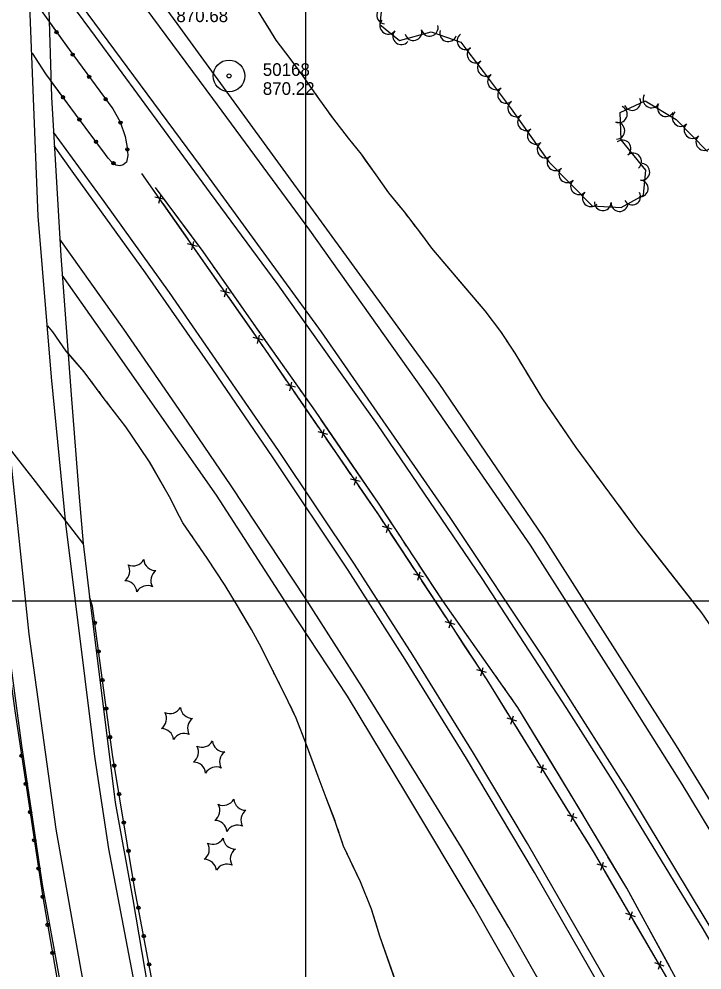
# Model space of a CAD drawing. Extents: x 353423 to 364002, y 127000 to 201942.
# Drawn here: x 361364.1 to 361687.8, y 129325 to 129775.8 of the extents above; entities that cross this region are included whole.
import ezdxf

# ---------------------------------------------------------------- set-up
doc = ezdxf.new("R2010")
doc.units = 0
for name, color, linetype in [('E_DTM_SlopeBottom', 7, 'Continuous'), ('E_DTM_SlopeTop', 7, 'Continuous'), ('E_FEN_Generic', 7, 'Continuous'), ('E_LAND_TreeLine', 7, 'Continuous'), ('E_MISCPROP', 7, 'Continuous'), ('E_RDWY_AsphConc', 7, 'Continuous'), ('E_STRUCT_WingWall', 7, 'Continuous')]:
    doc.layers.add(name, color=color, linetype=linetype)

msp = doc.modelspace()

# ---------------------------------------------------------------- linework, layer by layer
at = {"layer": 'E_DTM_SlopeBottom'}
for p, q in [((361430.4, 129688.55), (361431.36, 129692.55)), ((361433.08, 129690.23), (361428.42, 129691.38)), ((361445.96, 129666.35), (361446.92, 129670.35)), ((361448.63, 129668.02), (361443.98, 129669.17)), ((361461.52, 129644.14), (361462.48, 129648.14)), ((361464.19, 129645.81), (361459.53, 129646.97)), ((361479.75, 129623.61), (361475.09, 129624.76)), ((361477.07, 129621.93), (361478.04, 129625.93)), ((361495.11, 129601.24), (361490.47, 129602.45)), ((361492.42, 129599.6), (361493.43, 129603.59)), ((361510.43, 129578.87), (361505.79, 129580.07)), ((361507.74, 129577.23), (361508.75, 129581.21)), ((361525.75, 129556.5), (361521.1, 129557.7)), ((361523.05, 129554.85), (361524.06, 129558.84)), ((361540.94, 129534), (361536.32, 129535.29)), ((361538.22, 129532.41), (361539.3, 129536.38)), ((361555.84, 129511.35), (361551.21, 129512.64)), ((361553.11, 129509.75), (361554.2, 129513.72)), ((361570.73, 129488.69), (361566.11, 129489.98)), ((361568.01, 129487.1), (361569.09, 129491.06)), ((361585.62, 129466.03), (361581, 129467.32)), ((361582.9, 129464.44), (361583.98, 129468.41)), ((361600, 129442.99), (361595.41, 129444.4)), ((361597.23, 129441.47), (361598.42, 129445.41)), ((361611.51, 129418.42), (361612.7, 129422.35)), ((361614.27, 129419.94), (361609.69, 129421.35)), ((361625.78, 129395.37), (361626.97, 129399.3)), ((361628.55, 129396.89), (361623.97, 129398.3)), ((361642.64, 129373.67), (361638.1, 129375.21)), ((361639.83, 129372.23), (361641.14, 129376.13)), ((361656.27, 129350.23), (361651.73, 129351.77)), ((361653.46, 129348.79), (361654.76, 129352.69)), ((361669.89, 129326.78), (361665.35, 129328.33)), ((361667.09, 129325.34), (361668.39, 129329.25))]:
    msp.add_line(p, q, dxfattribs=at)
for points in [[(361394.46, 129527.22), (361371.9, 129556.48), (361345.29, 129590.29), (361338.69, 129663.33), (361334.92, 129733.14), (361332.72, 129812.42), (361332.84, 129898.36), (361336.44, 129995.72), (361338.07, 130031.71), (361379.67, 129975.96), (361377.53, 129911.84), (361376.95, 129848.18), (361378.05, 129785.39), (361379.39, 129738.81), (361383.8, 129663.52), (361388.81, 129597.64), (361392.53, 129549.2), (361394.46, 129527.22)], [(361687.49, 129293.14), (361636.83, 129380.31), (361585.94, 129462.48), (361534.53, 129540.67), (361480.74, 129619.24), (361422.34, 129702.6)], [(361428.66, 129693.58), (361422.34, 129702.6)], [(361437.9, 129680.39), (361432.34, 129688.33)], [(361444.22, 129671.37), (361437.9, 129680.39)], [(361453.46, 129658.19), (361447.9, 129666.12)], [(361459.78, 129649.16), (361453.46, 129658.19)], [(361469.01, 129635.98), (361463.45, 129643.92)], [(361475.34, 129626.96), (361469.01, 129635.98)], [(361484.51, 129613.73), (361480.74, 129619.24), (361479.01, 129621.71)], [(361490.74, 129604.64), (361484.51, 129613.73)], [(361499.83, 129591.36), (361494.35, 129599.36)], [(361506.05, 129582.27), (361499.83, 129591.36)], [(361515.15, 129568.99), (361509.67, 129576.98)], [(361521.37, 129559.9), (361515.15, 129568.99)], [(361530.46, 129546.61), (361524.99, 129554.61)], [(361536.63, 129537.48), (361534.53, 129540.67), (361530.46, 129546.61)], [(361545.47, 129524.03), (361540.15, 129532.13)], [(361394.46, 129527.22), (361397.42, 129501.88)], [(361551.52, 129514.82), (361545.47, 129524.03)], [(361560.36, 129501.38), (361555.04, 129509.47)], [(361566.42, 129492.17), (361560.36, 129501.38)], [(361575.26, 129478.72), (361569.94, 129486.82)], [(361581.31, 129469.51), (361575.26, 129478.72)], [(361589.98, 129455.95), (361585.94, 129462.48), (361584.83, 129464.16)], [(361595.78, 129446.58), (361589.98, 129455.95)], [(361604.26, 129432.9), (361599.15, 129441.14)], [(361610.06, 129423.53), (361604.26, 129432.9)], [(361618.53, 129409.85), (361613.43, 129418.09)], [(361624.33, 129400.48), (361618.53, 129409.85)], [(361632.81, 129386.8), (361627.71, 129395.03)], [(361638.53, 129377.38), (361636.83, 129380.31), (361632.81, 129386.8)], [(361646.62, 129363.46), (361641.75, 129371.84)], [(361652.15, 129353.94), (361646.62, 129363.46)], [(361660.24, 129340.02), (361655.37, 129348.4)], [(361665.78, 129330.5), (361660.24, 129340.02)]]:
    msp.add_lwpolyline(points, dxfattribs=at)
at = {"layer": 'E_DTM_SlopeTop'}
for points in [[(361426.93, 129275.43), (361406.67, 129382.34), (361399.91, 129426.18), (361386.19, 129536.68), (361379.38, 129605.97), (361373.1, 129682.38), (361368.21, 129806.26), (361368.26, 129883.74), (361370.04, 129942.87), (361372.6, 129985.44), (361376.57, 130111.1), (361379.51, 130207.61), (361382.13, 130287.18), (361384.45, 130367.85), (361387.51, 130458.43), (361390, 130547.51), (361392.28, 130623.35), (361395.89, 130724.33), (361398.26, 130804.64), (361402.32, 130935.65), (361404.44, 130996.4), (361408.08, 131120.47), (361409.99, 131176.04)], [(361747.63, 129312.82), (361722.73, 129354.6), (361675.67, 129431.31), (361612.87, 129530.01), (361563.16, 129603.02), (361428.37, 129788.37), (361377.05, 129858.7)], [(361376.99, 129845.82), (361398.83, 129815.11), (361455.73, 129738.06), (361501.71, 129675.72), (361555.45, 129599.93), (361606.25, 129526.41), (361647.01, 129462.73), (361678.24, 129413.04), (361713.86, 129354.01), (361741.1, 129307.24)], [(361377.73, 129803.8), (361449.85, 129706.27), (361507.31, 129627.44), (361568.26, 129539.47), (361612.64, 129472.81), (361654.35, 129407.07), (361695.66, 129338.64), (361718.63, 129298.31)], [(361716.88, 129295.15), (361688.27, 129344.46), (361646.61, 129412.9), (361623.66, 129449), (361583.63, 129510.64), (361533.98, 129583.65), (361486.88, 129649.85), (361454.76, 129693.3), (361400.3, 129767.57), (361377.83, 129798.04)], [(361659.67, 129289.74), (361605.02, 129384.99), (361579.49, 129427.77), (361550.67, 129474.29), (361523.13, 129517.3), (361487.09, 129571.22), (361435.4, 129646.1), (361404.35, 129689.35), (361380.37, 129722.09)], [(361656.56, 129287.32), (361608.41, 129371.14), (361576.09, 129425.27), (361547.15, 129472.13), (361519.99, 129514.54), (361484.17, 129568.27), (361455.88, 129609.57), (361424.06, 129655.52), (361389.26, 129703.63), (361380.74, 129715.66)], [(361635.65, 129275.59), (361596.25, 129345.16), (361573.79, 129383.02), (361555.56, 129412.52), (361526.87, 129458.93), (361499.97, 129500.85), (361464.55, 129554.52), (361441.77, 129588.16), (361413.68, 129628.7), (361383.34, 129671.4)], [(361627.34, 129271.45), (361579.79, 129354.84), (361547.87, 129408.12), (361519.77, 129454.79), (361492.31, 129496.56), (361457.71, 129550.12), (361406.7, 129622.93), (361384.49, 129654.43)], [(361394.18, 129267.45), (361384.78, 129312.68), (361375.24, 129365.52), (361365.4, 129431.32), (361358.45, 129483.46), (361351.54, 129543.37), (361349.02, 129568), (361346.56, 129575.11)], [(361359.38, 129573.66), (361368.71, 129484.13), (361381.52, 129391.78), (361393.33, 129324.88), (361406.71, 129254.84), (361422.87, 129183.21)], [(361397.42, 129501.88), (361409.62, 129404.41), (361417.98, 129358.41), (361427.86, 129300.71), (361431.76, 129277.55)]]:
    msp.add_lwpolyline(points, dxfattribs=at)
at = {"layer": 'E_FEN_Generic'}
msp.add_lwpolyline([(361536.89, 129790.17), (361535.09, 129773.21), (361544.4, 129765.64), (361559.45, 129769.7), (361573.54, 129764.75), (361576.72, 129760.44), (361584.06, 129750.91), (361597.35, 129733.2), (361615.19, 129708.17), (361635.78, 129687.16), (361649.46, 129686.44), (361660.1, 129692.24), (361661.17, 129704.17), (361649.39, 129718.57), (361648.92, 129731.46), (361660.91, 129737.04), (361675.51, 129728.16), (361690.46, 129712.95)], dxfattribs=at)
for centre, radius, start, end in [((361537.64, 129777.51), 3.99, 83.9353, 263.92), ((361539.07, 129772.66), 3.99, 140.8768, 320.8614), ((361545.26, 129767.63), 3.99, 140.8768, 320.8614), ((361550.99, 129769.58), 3.99, 195.109, 15.0937), ((361558.69, 129771.66), 3.99, 195.109, 15.0937), ((361567.46, 129769.1), 3.99, 160.67, 340.6547), ((361575.7, 129765.34), 3.99, 126.4006, 306.3853), ((361580.47, 129759), 3.99, 127.6085, 307.5932), ((361585.34, 129752.68), 3.99, 127.6085, 307.5932), ((361590.15, 129746.28), 3.99, 126.8817, 306.8664), ((361594.93, 129739.89), 3.99, 126.8817, 306.8664), ((361654.73, 129736.47), 3.99, 204.973, 24.9576), ((361663.82, 129737.71), 3.99, 148.6995, 328.6842), ((361599.73, 129733.45), 3.99, 125.4994, 305.4841), ((361648.35, 129730.68), 3.99, 245.7229, 65.7076), ((361670.64, 129733.57), 3.99, 148.6995, 328.6842), ((361604.36, 129726.96), 3.99, 125.4994, 305.4841), ((361677.7, 129728.91), 3.99, 134.5137, 314.4984), ((361647.15, 129722.81), 3.99, 272.0594, 92.0441), ((361683.3, 129723.21), 3.99, 134.5137, 314.4984), ((361608.99, 129720.46), 3.99, 125.4994, 305.4841), ((361688.89, 129717.52), 3.99, 134.5137, 314.4984), ((361613.63, 129713.96), 3.99, 125.4994, 305.4841), ((361650.09, 129714.41), 3.99, 309.296, 129.2807), ((361618.33, 129707.95), 3.99, 134.421, 314.4057), ((361655.14, 129708.24), 3.99, 309.296, 129.2807), ((361659, 129703.35), 3.99, 264.8578, 84.8425), ((361623.92, 129702.25), 3.99, 134.421, 314.4057), ((361629.5, 129696.55), 3.99, 134.421, 314.4057), ((361658.28, 129695.4), 3.99, 264.8578, 84.8425), ((361635.09, 129690.85), 3.99, 134.421, 314.4057), ((361654.71, 129691.68), 3.99, 208.5872, 28.5718), ((361640.74, 129688.99), 3.99, 177.0076, 356.9923), ((361648.71, 129688.57), 3.99, 177.0076, 356.9923), ((361410.84, 129514.15), 5.72, 305.1518, 30.9167), ((361418.16, 129522.29), 5.72, 245.1518, 330.9167), ((361428.86, 129520.02), 5.72, 185.1518, 270.9167), ((361432.25, 129509.62), 5.72, 125.1518, 210.9167), ((361414.23, 129503.75), 5.72, 5.1518, 90.9167), ((361424.93, 129501.48), 5.72, 65.1518, 150.9167), ((361435.55, 129452.23), 5.72, 245.1518, 330.9167), ((361446.25, 129449.96), 5.72, 185.1518, 270.9167), ((361428.23, 129444.09), 5.72, 305.1518, 30.9167), ((361449.64, 129439.56), 5.72, 125.1518, 210.9167), ((361431.62, 129433.69), 5.72, 5.1518, 90.9167), ((361442.32, 129431.42), 5.72, 65.1518, 150.9167), ((361443.43, 129428.17), 5.72, 305.1518, 30.9167), ((361450.74, 129436.31), 5.72, 245.1518, 330.9167), ((361461.45, 129434.04), 5.72, 185.1518, 270.9167), ((361464.83, 129423.64), 5.72, 125.1518, 210.9167), ((361446.81, 129417.77), 5.72, 5.1518, 90.9167), ((361457.52, 129415.5), 5.72, 65.1518, 150.9167), ((361460.83, 129408.71), 5.72, 245.1518, 330.9167), ((361471.53, 129406.44), 5.72, 185.1518, 270.9167), ((361453.51, 129400.57), 5.72, 305.1518, 30.9167), ((361474.92, 129396.04), 5.72, 125.1518, 210.9167), ((361456.9, 129390.17), 5.72, 5.1518, 90.9167), ((361467.6, 129387.9), 5.72, 65.1518, 150.9167), ((361455.83, 129390.27), 5.72, 245.1518, 330.9167), ((361466.53, 129388), 5.72, 185.1518, 270.9167), ((361448.51, 129382.13), 5.72, 305.1518, 30.9167), ((361469.92, 129377.6), 5.72, 125.1518, 210.9167), ((361451.9, 129371.73), 5.72, 5.1518, 90.9167), ((361462.6, 129369.46), 5.72, 65.1518, 150.9167)]:
    msp.add_arc(centre, radius, start, end, dxfattribs=at)
at = {"layer": 'E_LAND_TreeLine'}
for p, q in [((361500, 129000), (361500, 131500)), ((360000, 129500), (363500, 129500)), ((360500, 129500), (363500, 129500)), ((361500, 127000), (361500, 129500))]:
    msp.add_line(p, q, dxfattribs=at)
at = {"layer": 'E_MISCPROP'}
for points in [[(361366.03, 129791.83), (361387.76, 129761.27), (361408.48, 129733.22), (361412.03, 129727.04), (361414.37, 129720.17), (361415.33, 129714.88), (361415.56, 129711.12), (361414.98, 129707.93), (361413.36, 129706.6), (361411.76, 129706.18), (361410.01, 129706.5), (361408.03, 129708), (361406.31, 129709.89), (361405.02, 129711.62), (361390.8, 129730.68), (361376.73, 129749.78), (361370.47, 129759.54)], [(361378.36, 129774.49), (361387.76, 129761.27), (361408.48, 129733.22), (361412.03, 129727.04), (361414.37, 129720.17), (361415.33, 129714.88), (361415.56, 129711.12), (361414.98, 129707.93), (361413.36, 129706.6), (361411.76, 129706.18), (361410.01, 129706.5), (361408.03, 129708), (361406.31, 129709.89), (361405.02, 129711.62), (361390.8, 129730.68), (361379.17, 129746.48)], [(361346.56, 129575.11), (361351.13, 129533.31), (361355.95, 129493.12), (361362.06, 129447.84), (361367.4, 129412.2), (361375.35, 129359.56), (361384.3, 129307.57), (361392.6, 129267.68)], [(361346.56, 129575.11), (361351.13, 129533.31), (361355.95, 129493.12), (361362.06, 129447.84), (361367.4, 129412.2), (361375.35, 129359.56), (361384.3, 129307.57), (361392.6, 129267.68)], [(361433.46, 129286.35), (361418.99, 129363.11), (361408.34, 129427.16), (361398.85, 129497.47), (361397.42, 129501.88)], [(361433.46, 129286.35), (361418.99, 129363.11), (361408.34, 129427.16), (361398.85, 129497.47), (361397.42, 129501.88)]]:
    msp.add_lwpolyline(points, dxfattribs=at)
for centre, radius in [((361381.83, 129769.61), 0.766), ((361381.83, 129769.61), 0.386), ((361389.5, 129758.92), 0.766), ((361389.5, 129758.92), 0.386), ((361397.31, 129748.34), 0.766), ((361397.31, 129748.34), 0.386), ((361384.88, 129738.72), 0.766), ((361384.88, 129738.71), 0.386), ((361405.13, 129737.76), 0.766), ((361405.13, 129737.76), 0.386), ((361392.69, 129728.14), 0.766), ((361392.69, 129728.14), 0.386), ((361412.15, 129726.68), 0.766), ((361412.15, 129726.68), 0.386), ((361400.56, 129717.6), 0.766), ((361400.56, 129717.59), 0.386), ((361415.38, 129713.99), 0.766), ((361415.38, 129713.99), 0.386), ((361408.81, 129707.41), 0.766), ((361408.81, 129707.41), 0.386), ((361399.92, 129489.52), 0.796), ((361399.92, 129489.52), 0.401), ((361401.75, 129475.98), 0.796), ((361401.75, 129475.98), 0.401), ((361403.58, 129462.43), 0.796), ((361403.57, 129462.43), 0.401), ((361405.4, 129448.89), 0.796), ((361405.4, 129448.89), 0.401), ((361407.23, 129435.35), 0.796), ((361407.23, 129435.35), 0.401), ((361365.25, 129426.56), 0.787), ((361365.25, 129426.56), 0.397), ((361409.22, 129421.84), 0.796), ((361409.22, 129421.84), 0.401), ((361367.26, 129413.19), 0.787), ((361367.26, 129413.19), 0.397), ((361411.46, 129408.36), 0.796), ((361411.46, 129408.36), 0.401), ((361369.27, 129399.82), 0.787), ((361369.27, 129399.82), 0.397), ((361413.71, 129394.88), 0.796), ((361413.71, 129394.88), 0.401), ((361371.29, 129386.45), 0.787), ((361371.29, 129386.45), 0.397), ((361415.95, 129381.4), 0.796), ((361415.95, 129381.4), 0.401), ((361373.31, 129373.08), 0.787), ((361373.31, 129373.08), 0.397), ((361418.19, 129367.92), 0.796), ((361418.19, 129367.92), 0.401), ((361375.33, 129359.71), 0.787), ((361375.33, 129359.71), 0.397), ((361420.62, 129354.48), 0.796), ((361420.62, 129354.48), 0.401), ((361377.62, 129346.38), 0.787), ((361377.62, 129346.38), 0.397), ((361423.15, 129341.05), 0.796), ((361423.15, 129341.05), 0.401), ((361379.91, 129333.06), 0.787), ((361379.91, 129333.06), 0.397), ((361425.68, 129327.62), 0.796), ((361425.68, 129327.62), 0.401)]:
    msp.add_circle(centre, radius, dxfattribs=at)
at = {"layer": 'E_RDWY_AsphConc'}
for radius in [7.5, 0.96]:
    msp.add_circle((361463.6, 129748.84), radius, dxfattribs=at)
at = {"layer": 'E_STRUCT_WingWall'}
for points in [[(361467.37, 129794.31), (361472.86, 129786.91), (361478.6, 129777.36), (361482.62, 129770.96)], [(361478.6, 129777.36), (361485.83, 129765.85), (361492.46, 129757.04), (361498.63, 129748.75), (361505.65, 129738.66), (361512.6, 129728.96), (361520, 129719.3), (361526.15, 129711.75), (361533.2, 129701.92), (361539.26, 129693.36), (361546.57, 129684.33), (361554.77, 129673.6), (361559.49, 129667.09), (361584.9, 129637.42), (361592.19, 129627.7), (361599.05, 129617.33), (361612.11, 129595.74), (361627.95, 129572.59), (361657.2, 129533.05), (361687.48, 129494.25), (361718.48, 129449.21)], [(361482.62, 129770.96), (361485.83, 129765.85), (361492.46, 129757.04), (361498.63, 129748.75), (361498.93, 129748.32)], [(361501.13, 129745.16), (361502.23, 129743.57)], [(361504.43, 129740.41), (361505.53, 129738.83)], [(361507.77, 129735.7), (361508.89, 129734.14)], [(361511.13, 129731), (361512.6, 129728.96), (361520, 129719.3), (361526.15, 129711.75), (361528.18, 129708.91)], [(361528.18, 129708.91), (361533.2, 129701.92), (361539.26, 129693.36), (361544.81, 129686.5)], [(361697.72, 129280.24), (361652.08, 129363.78), (361627.18, 129405.47), (361600.51, 129449.47), (361564.88, 129500), (361534.4, 129546.21), (361504.56, 129589.89), (361475.22, 129631.39), (361451.36, 129665.51), (361428.79, 129695.95)], [(361446.63, 129671.9), (361428.79, 129695.95)], [(361547.21, 129683.49), (361548.38, 129681.96)], [(361550.72, 129678.9), (361551.89, 129677.37)], [(361554.23, 129674.31), (361554.77, 129673.6), (361555.38, 129672.77)], [(361450.32, 129666.92), (361449.09, 129668.58)], [(361557.62, 129669.67), (361559.49, 129667.09), (361575.57, 129648.32)], [(361453.91, 129661.88), (361452.72, 129663.57)], [(361457.45, 129656.8), (361456.27, 129658.49)], [(361476.99, 129628.89), (361475.22, 129631.39), (361459.82, 129653.42)], [(361575.57, 129648.32), (361584.9, 129637.42), (361592.19, 129627.7), (361592.98, 129626.51)], [(361559.4, 129271.1), (361535.12, 129341.07), (361531.14, 129353.84), (361525.93, 129366.7), (361517.92, 129383.74), (361513.98, 129395.42), (361509.66, 129406.59), (361505.78, 129416.68), (361500.37, 129431.72), (361495.42, 129444.42), (361489.73, 129456.24), (361484.91, 129465.9), (361479.02, 129477.66), (361474.28, 129486.31), (361467.57, 129497.68), (361461.79, 129507.23), (361453.21, 129520.27), (361441.66, 129536.98), (361440.16, 129539.96), (361435.32, 129549.34), (361425.26, 129566.88), (361414.64, 129582.39), (361404, 129596.45), (361395.01, 129608.48), (361386.46, 129618.31), (361380.15, 129627.45), (361377.79, 129630.38)], [(361494.27, 129604.44), (361476.99, 129628.89)], [(361595.1, 129623.3), (361596.17, 129621.69)], [(361395.91, 129607.27), (361395.01, 129608.48), (361387.32, 129617.32)], [(361598.29, 129618.48), (361599.05, 129617.33), (361599.34, 129616.87)], [(361601.33, 129613.57), (361602.33, 129611.92)], [(361604.32, 129608.63), (361612.11, 129595.74), (361619.37, 129585.12)], [(361399.55, 129602.4), (361398.34, 129604.02)], [(361403.2, 129597.53), (361401.98, 129599.15)], [(361497.85, 129599.38), (361496.66, 129601.07)], [(361406.86, 129592.67), (361405.64, 129594.29)], [(361501.42, 129594.32), (361500.23, 129596.01)], [(361426.15, 129565.34), (361425.26, 129566.88), (361414.64, 129582.39), (361409.31, 129589.43)], [(361504.99, 129589.25), (361504.56, 129589.89), (361503.81, 129590.95)], [(361524.22, 129561.12), (361507.32, 129585.84)], [(361619.37, 129585.12), (361627.95, 129572.59), (361635.52, 129562.35)], [(361440.34, 129539.6), (361440.16, 129539.96), (361435.32, 129549.34), (361426.15, 129565.34)], [(361540.95, 129536.28), (361534.4, 129546.21), (361524.22, 129561.12)], [(361637.81, 129559.26), (361638.96, 129557.71)], [(361641.25, 129554.61), (361642.39, 129553.06)], [(361644.68, 129549.97), (361645.83, 129548.42)], [(361648.12, 129545.32), (361657.2, 129533.05), (361664.98, 129523.07)], [(361443.45, 129534.39), (361442.3, 129536.06)], [(361446.91, 129529.38), (361445.76, 129531.05)], [(361544.36, 129531.11), (361543.22, 129532.84)], [(361450.37, 129524.38), (361449.22, 129526.04)], [(361547.77, 129525.94), (361546.63, 129527.66)], [(361468.43, 129496.21), (361467.57, 129497.68), (361461.79, 129507.23), (361453.21, 129520.27), (361452.68, 129521.04)], [(361551.18, 129520.77), (361550.04, 129522.49)], [(361664.98, 129523.07), (361682.16, 129501.06)], [(361570.18, 129492.48), (361564.88, 129500), (361553.46, 129517.32)], [(361482.62, 129470.46), (361479.02, 129477.66), (361474.28, 129486.31), (361468.43, 129496.21)], [(361684.53, 129498.02), (361685.71, 129496.51)], [(361587.44, 129468.01), (361570.18, 129492.48)], [(361485.34, 129465.03), (361484.91, 129465.9), (361484.44, 129466.84)], [(361591.01, 129462.95), (361589.82, 129464.63)], [(361488.06, 129459.58), (361487.16, 129461.4)], [(361594.58, 129457.88), (361593.39, 129459.57)], [(361490.75, 129454.13), (361489.87, 129455.95)], [(361598.15, 129452.82), (361596.96, 129454.51)], [(361503.43, 129423.2), (361500.37, 129431.72), (361495.42, 129444.42), (361492.51, 129450.47)], [(361616.05, 129423.83), (361600.53, 129449.44)], [(361513.86, 129395.73), (361509.66, 129406.59), (361505.78, 129416.68), (361503.43, 129423.2)], [(361631.53, 129398.19), (361627.18, 129405.47), (361616.05, 129423.83)], [(361515.82, 129389.97), (361515.17, 129391.89)], [(361634.7, 129392.87), (361633.64, 129394.65)], [(361517.76, 129384.21), (361517.11, 129386.13)], [(361637.88, 129387.55), (361636.82, 129389.33)], [(361641.06, 129382.23), (361640, 129384.01)], [(361520.3, 129378.68), (361519.43, 129380.52)], [(361658.11, 129352.74), (361652.08, 129363.78), (361643.17, 129378.69)], [(361533.03, 129347.78), (361531.14, 129353.84), (361525.93, 129366.7), (361522.02, 129375.01)], [(361672.47, 129326.46), (361658.11, 129352.74)], [(361542.45, 129319.94), (361535.12, 129341.07), (361533.03, 129347.78)]]:
    msp.add_lwpolyline(points, dxfattribs=at)

# ---------------------------------------------------------------- texts
at = {"layer": 'E_RDWY_AsphConc'}
for s, p in [('870.68', (361438.63, 129774.34)), ('50168', (361479.6, 129748.84)), ('870.22', (361479.6, 129739.84))]:
    msp.add_text(s, height=6, dxfattribs=at).set_placement(p)

doc.saveas('drawing.dxf')
